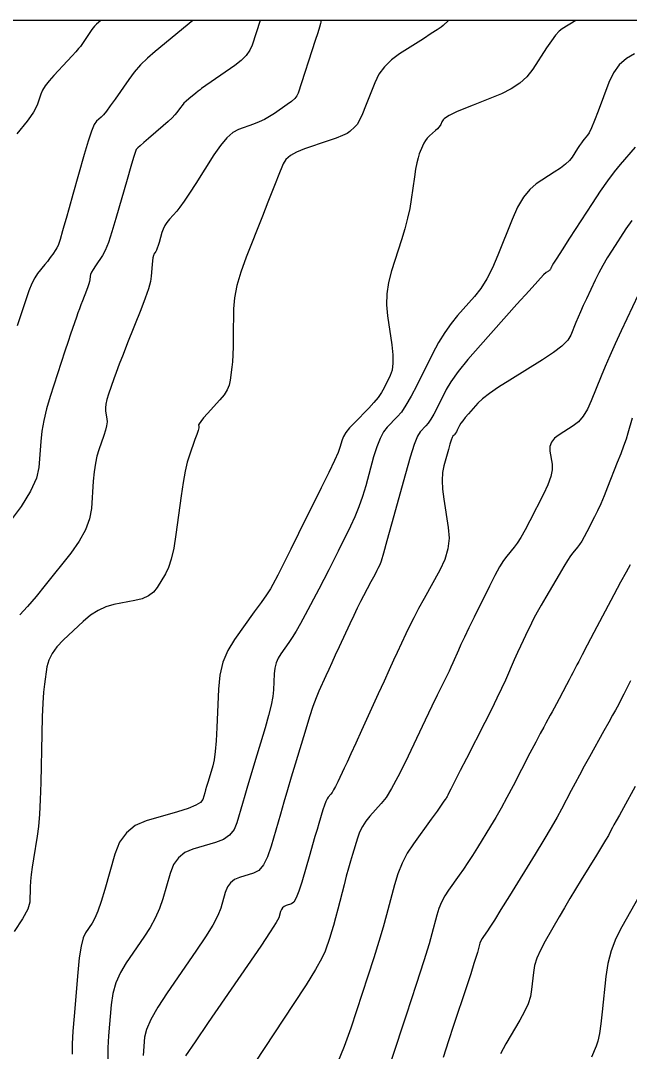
# Model space of a CAD drawing. Extents: x 2082232 to 2083549, y 592624 to 593832.
# Drawn here: x 2083264.4 to 2083310.1, y 593754.5 to 593832 of the extents above; entities that cross this region are included whole.
import ezdxf

# ---------------------------------------------------------------- set-up
doc = ezdxf.new("R2010")
doc.units = 0
for name, color, linetype in [('DT_X_Contour_Major', 7, 'Continuous'), ('DT_X_Contour_Minor', 7, 'Continuous'), ('DT_X_TIN_Hull', 7, 'Continuous')]:
    doc.layers.add(name, color=color, linetype=linetype)

msp = doc.modelspace()

# ---------------------------------------------------------------- linework, layer by layer
at = {"layer": 'DT_X_Contour_Major'}
for points in [[(2083270.392, 593831.978), (2083270.063, 593831.71), (2083269.989, 593831.641), (2083269.907, 593831.551), (2083269.818, 593831.438), (2083269.721, 593831.304), (2083268.845, 593830.033), (2083268.719, 593829.871), (2083268.518, 593829.636), (2083268.241, 593829.33), (2083267.889, 593828.952), (2083266.847, 593827.848), (2083266.493, 593827.45), (2083266.213, 593827.086), (2083266.006, 593826.755), (2083265.873, 593826.458), (2083265.617, 593825.709), (2083265.496, 593825.418), (2083265.327, 593825.107), (2083265.109, 593824.776), (2083264.842, 593824.425), (2083264.065, 593823.461)], [(2083306.071, 593831.978), (2083305.048, 593831.36), (2083304.823, 593831.179), (2083304.552, 593830.878), (2083304.234, 593830.459), (2083303.871, 593829.921), (2083302.839, 593828.327), (2083302.401, 593827.764), (2083301.862, 593827.27), (2083301.221, 593826.845), (2083300.478, 593826.49), (2083298.361, 593825.633), (2083297.653, 593825.343), (2083297.117, 593825.117), (2083296.753, 593824.955), (2083296.561, 593824.856), (2083296.279, 593824.676), (2083296.182, 593824.608), (2083296.104, 593824.536), (2083296.045, 593824.462), (2083296.005, 593824.385), (2083295.923, 593824.177), (2083295.874, 593824.089), (2083295.791, 593823.983), (2083295.673, 593823.859), (2083295.521, 593823.717), (2083295.067, 593823.312), (2083294.907, 593823.151), (2083294.767, 593822.971), (2083294.647, 593822.774), (2083294.547, 593822.558), (2083294.308, 593821.959), (2083294.219, 593821.682), (2083294.129, 593821.302), (2083294.039, 593820.819), (2083293.949, 593820.232), (2083293.71, 593818.529), (2083293.596, 593817.861), (2083293.436, 593817.134), (2083293.229, 593816.348), (2083292.975, 593815.504), (2083292.235, 593813.175), (2083292.007, 593812.309), (2083291.878, 593811.458), (2083291.85, 593810.622), (2083291.92, 593809.802), (2083292.241, 593807.634), (2083292.325, 593806.879), (2083292.335, 593806.242), (2083292.272, 593805.721), (2083292.136, 593805.317), (2083291.674, 593804.396), (2083291.472, 593804.042), (2083291.212, 593803.671), (2083290.894, 593803.282), (2083290.518, 593802.876), (2083289.437, 593801.77), (2083289.075, 593801.38), (2083288.799, 593801.037), (2083288.609, 593800.742), (2083288.505, 593800.496), (2083288.341, 593799.902), (2083288.208, 593799.545), (2083287.93, 593798.922), (2083287.509, 593798.033), (2083286.943, 593796.876), (2083285.241, 593793.437), (2083284.666, 593792.275), (2083284.215, 593791.37), (2083283.889, 593790.722), (2083283.687, 593790.331), (2083283.316, 593789.63), (2083283.124, 593789.303), (2083282.827, 593788.848), (2083282.425, 593788.265), (2083281.918, 593787.553), (2083280.425, 593785.484), (2083279.93, 593784.669), (2083279.563, 593783.778), (2083279.325, 593782.809), (2083279.216, 593781.764), (2083279.097, 593778.873), (2083279.044, 593777.881), (2083278.977, 593777.072), (2083278.894, 593776.446), (2083278.796, 593776.003), (2083278.514, 593775.066), (2083278.415, 593774.734), (2083278.327, 593774.442), (2083278.253, 593774.188), (2083278.19, 593773.974), (2083278.04, 593773.454), (2083277.88, 593773.251), (2083277.512, 593773.032), (2083276.936, 593772.796), (2083276.152, 593772.545), (2083273.784, 593771.854), (2083272.971, 593771.503), (2083272.309, 593770.969), (2083271.797, 593770.251), (2083271.436, 593769.351), (2083270.673, 593766.705), (2083270.399, 593765.803), (2083270.15, 593765.082), (2083269.926, 593764.541), (2083269.726, 593764.18), (2083269.228, 593763.459), (2083269.051, 593763.07), (2083268.896, 593762.441), (2083268.762, 593761.573), (2083268.649, 593760.466), (2083268.376, 593757.195), (2083268.291, 593756.061), (2083268.24, 593755.11), (2083268.224, 593754.343)], [(2083310.316, 593802.119), (2083309.987, 593800.997), (2083309.845, 593800.543), (2083309.665, 593800.021), (2083309.447, 593799.431), (2083309.191, 593798.773), (2083308.459, 593796.93), (2083308.192, 593796.272), (2083307.94, 593795.682), (2083307.704, 593795.16), (2083307.482, 593794.705), (2083306.912, 593793.583), (2083306.708, 593793.195), (2083306.523, 593792.871), (2083306.356, 593792.612), (2083306.208, 593792.418), (2083305.84, 593791.986), (2083305.672, 593791.764), (2083305.446, 593791.422), (2083305.16, 593790.961), (2083304.815, 593790.38), (2083303.816, 593788.672), (2083303.467, 593788.069), (2083303.17, 593787.54), (2083302.925, 593787.086), (2083302.731, 593786.706), (2083302.284, 593785.793), (2083302.106, 593785.422), (2083301.908, 593784.993), (2083301.688, 593784.507), (2083301.448, 593783.963), (2083300.78, 593782.435), (2083300.496, 593781.807), (2083300.145, 593781.067), (2083299.726, 593780.217), (2083299.24, 593779.255), (2083297.855, 593776.542), (2083297.392, 593775.636), (2083297.042, 593774.952), (2083296.806, 593774.491), (2083296.683, 593774.253), (2083296.507, 593773.913), (2083296.446, 593773.797), (2083296.395, 593773.702), (2083296.354, 593773.627), (2083296.323, 593773.574), (2083296.253, 593773.462), (2083296.168, 593773.338), (2083295.965, 593773.052), (2083295.643, 593772.602), (2083295.204, 593771.99), (2083293.874, 593770.142), (2083293.41, 593769.429), (2083293.016, 593768.678), (2083292.692, 593767.888), (2083292.438, 593767.059), (2083291.853, 593764.798), (2083291.601, 593763.874), (2083291.283, 593762.798), (2083290.9, 593761.568), (2083290.451, 593760.186), (2083289.166, 593756.298), (2083288.673, 593754.913), (2083288.157, 593753.676)]]:
    msp.add_lwpolyline(points, dxfattribs=at)
at = {"layer": 'DT_X_Contour_Minor'}
for points in [[(2083282.348, 593831.978), (2083281.755, 593830.137), (2083281.578, 593829.746), (2083281.302, 593829.362), (2083280.927, 593828.987), (2083280.453, 593828.618), (2083277.959, 593826.882), (2083277.924, 593826.855), (2083277.841, 593826.788), (2083277.709, 593826.681), (2083277.529, 593826.534), (2083276.985, 593826.09), (2083276.793, 593825.925), (2083276.627, 593825.765), (2083276.486, 593825.61), (2083276.371, 593825.46), (2083276.098, 593825.064), (2083275.957, 593824.89), (2083275.739, 593824.665), (2083275.443, 593824.389), (2083275.07, 593824.063), (2083273.973, 593823.123), (2083273.61, 593822.812), (2083273.344, 593822.582), (2083273.175, 593822.433), (2083273.103, 593822.366), (2083273.04, 593822.295), (2083272.98, 593822.135), (2083272.847, 593821.705), (2083272.641, 593821.008), (2083272.363, 593820.042), (2083271.523, 593817.107), (2083271.223, 593816.108), (2083270.954, 593815.312), (2083270.714, 593814.719), (2083270.504, 593814.329), (2083269.986, 593813.558), (2083269.814, 593813.293), (2083269.69, 593813.074), (2083269.613, 593812.901), (2083269.582, 593812.776), (2083269.563, 593812.503), (2083269.543, 593812.377), (2083269.494, 593812.203), (2083269.419, 593811.982), (2083269.316, 593811.713), (2083269.005, 593810.932), (2083268.888, 593810.635), (2083268.773, 593810.331), (2083268.659, 593810.019), (2083268.547, 593809.7), (2083268.247, 593808.837), (2083268.111, 593808.435), (2083267.925, 593807.875), (2083267.691, 593807.158), (2083267.408, 593806.283), (2083266.588, 593803.74), (2083266.313, 593802.814), (2083266.101, 593801.943), (2083265.954, 593801.128), (2083265.87, 593800.369), (2083265.733, 593798.418), (2083265.55, 593797.604), (2083265.103, 593796.624), (2083264.393, 593795.479), (2083263.419, 593794.168)], [(2083296.509, 593831.978), (2083296.118, 593831.615), (2083295.965, 593831.497), (2083295.664, 593831.292), (2083295.215, 593830.998), (2083294.619, 593830.617), (2083292.832, 593829.484), (2083292.214, 593829.03), (2083291.697, 593828.517), (2083291.284, 593827.946), (2083290.973, 593827.316), (2083290.28, 593825.559), (2083290.034, 593824.967), (2083289.818, 593824.507), (2083289.632, 593824.18), (2083289.475, 593823.987), (2083289.094, 593823.647), (2083288.886, 593823.508), (2083288.547, 593823.344), (2083288.076, 593823.155), (2083287.475, 593822.943), (2083285.697, 593822.342), (2083285.096, 593822.103), (2083284.627, 593821.834), (2083284.29, 593821.536), (2083284.085, 593821.209), (2083283.715, 593820.297), (2083283.536, 593819.853), (2083283.278, 593819.204), (2083282.939, 593818.351), (2083282.52, 593817.293), (2083281.298, 593814.2), (2083280.895, 593813.087), (2083280.606, 593812.069), (2083280.428, 593811.145), (2083280.363, 593810.315), (2083280.34, 593808.23), (2083280.327, 593807.5), (2083280.305, 593806.874), (2083280.273, 593806.353), (2083280.233, 593805.937), (2083280.112, 593804.966), (2083280.03, 593804.6), (2083279.872, 593804.23), (2083279.639, 593803.856), (2083279.331, 593803.479), (2083278.409, 593802.466), (2083278.108, 593802.127), (2083277.895, 593801.872), (2083277.77, 593801.699), (2083277.734, 593801.609), (2083277.757, 593801.478), (2083277.744, 593801.381), (2083277.691, 593801.187), (2083277.595, 593800.895), (2083277.458, 593800.506), (2083277.038, 593799.34), (2083276.881, 593798.82), (2083276.726, 593798.137), (2083276.572, 593797.289), (2083276.421, 593796.278), (2083276.02, 593793.363), (2083275.858, 593792.358), (2083275.676, 593791.532), (2083275.471, 593790.883), (2083275.245, 593790.413), (2083274.613, 593789.395), (2083274.331, 593789.047), (2083273.959, 593788.766), (2083273.496, 593788.553), (2083272.944, 593788.406), (2083271.35, 593788.106), (2083270.758, 593787.942), (2083270.178, 593787.676), (2083269.609, 593787.309), (2083269.051, 593786.839), (2083267.58, 593785.452), (2083267.089, 593784.936), (2083266.718, 593784.427), (2083266.468, 593783.926), (2083266.338, 593783.433), (2083266.152, 593782.128), (2083266.088, 593781.528), (2083266.033, 593780.706), (2083265.988, 593779.664), (2083265.952, 593778.4), (2083265.87, 593774.735), (2083265.83, 593773.452), (2083265.772, 593772.354), (2083265.695, 593771.438), (2083265.601, 593770.707), (2083265.323, 593769.002), (2083265.23, 593768.389), (2083265.159, 593767.831), (2083265.11, 593767.327), (2083265.082, 593766.877), (2083265.038, 593765.75), (2083264.898, 593765.225), (2083264.511, 593764.494), (2083263.877, 593763.557)], [(2083277.297, 593831.978), (2083274.463, 593829.666), (2083273.884, 593829.163), (2083273.36, 593828.644), (2083272.892, 593828.11), (2083272.479, 593827.56), (2083271.452, 593826.072), (2083271.098, 593825.569), (2083270.807, 593825.177), (2083270.577, 593824.895), (2083270.41, 593824.723), (2083270.047, 593824.413), (2083269.889, 593824.17), (2083269.684, 593823.675), (2083269.434, 593822.927), (2083269.138, 593821.927), (2083268.287, 593818.924), (2083267.999, 593817.907), (2083267.774, 593817.112), (2083267.61, 593816.536), (2083267.509, 593816.181), (2083267.322, 593815.528), (2083267.25, 593815.298), (2083267.173, 593815.095), (2083267.091, 593814.921), (2083267.005, 593814.775), (2083266.769, 593814.425), (2083266.665, 593814.277), (2083266.533, 593814.099), (2083266.371, 593813.89), (2083266.181, 593813.65), (2083265.633, 593812.969), (2083265.424, 593812.654), (2083265.206, 593812.22), (2083264.98, 593811.667), (2083264.745, 593810.996), (2083264.108, 593809.047)], [(2083286.905, 593831.978), (2083286.916, 593831.866), (2083286.891, 593831.762), (2083286.811, 593831.496), (2083286.677, 593831.068), (2083286.489, 593830.48), (2083285.215, 593826.524), (2083285.12, 593826.337), (2083284.95, 593826.132), (2083284.705, 593825.91), (2083284.385, 593825.67), (2083283.431, 593825.005), (2083283.065, 593824.768), (2083282.682, 593824.556), (2083282.283, 593824.367), (2083281.866, 593824.202), (2083280.735, 593823.795), (2083280.3, 593823.561), (2083279.844, 593823.165), (2083279.367, 593822.605), (2083278.869, 593821.883), (2083277.513, 593819.74), (2083277.043, 593819.008), (2083276.648, 593818.419), (2083276.329, 593817.974), (2083276.086, 593817.672), (2083275.537, 593817.057), (2083275.348, 593816.821), (2083275.19, 593816.575), (2083275.064, 593816.318), (2083274.97, 593816.05), (2083274.761, 593815.321), (2083274.687, 593815.073), (2083274.62, 593814.875), (2083274.56, 593814.728), (2083274.508, 593814.631), (2083274.379, 593814.44), (2083274.334, 593814.336), (2083274.296, 593814.169), (2083274.263, 593813.939), (2083274.238, 593813.645), (2083274.177, 593812.777), (2083274.111, 593812.375), (2083273.958, 593811.822), (2083273.717, 593811.117), (2083273.389, 593810.26), (2083272.398, 593807.773), (2083272.054, 593806.904), (2083271.766, 593806.162), (2083271.535, 593805.546), (2083271.359, 593805.057), (2083270.965, 593803.922), (2083270.84, 593803.523), (2083270.762, 593803.176), (2083270.729, 593802.883), (2083270.743, 593802.643), (2083270.841, 593802.072), (2083270.855, 593801.834), (2083270.823, 593801.546), (2083270.744, 593801.208), (2083270.618, 593800.821), (2083270.222, 593799.723), (2083270.086, 593799.267), (2083269.973, 593798.723), (2083269.883, 593798.09), (2083269.818, 593797.368), (2083269.674, 593795.325), (2083269.537, 593794.541), (2083269.233, 593793.722), (2083268.763, 593792.868), (2083268.127, 593791.979), (2083266.208, 593789.56), (2083265.516, 593788.708), (2083264.879, 593787.964), (2083264.297, 593787.33)], [(2083310.489, 593829.475), (2083309.869, 593829.132), (2083309.34, 593828.659), (2083308.902, 593828.055), (2083308.556, 593827.32), (2083307.753, 593825.185), (2083307.477, 593824.47), (2083307.254, 593823.929), (2083307.082, 593823.56), (2083306.961, 593823.364), (2083306.709, 593823.072), (2083306.607, 593822.946), (2083306.489, 593822.787), (2083306.356, 593822.595), (2083306.206, 593822.37), (2083305.788, 593821.725), (2083305.587, 593821.472), (2083305.298, 593821.198), (2083304.922, 593820.901), (2083304.458, 593820.583), (2083303.103, 593819.705), (2083302.609, 593819.291), (2083302.141, 593818.708), (2083301.701, 593817.955), (2083301.288, 593817.033), (2083300.223, 593814.349), (2083299.813, 593813.401), (2083299.383, 593812.57), (2083298.932, 593811.855), (2083298.46, 593811.256), (2083297.174, 593809.817), (2083296.697, 593809.233), (2083296.228, 593808.561), (2083295.768, 593807.8), (2083295.316, 593806.952), (2083294.124, 593804.572), (2083293.697, 593803.755), (2083293.311, 593803.088), (2083292.965, 593802.572), (2083292.661, 593802.206), (2083291.903, 593801.43), (2083291.626, 593801.074), (2083291.364, 593800.585), (2083291.117, 593799.964), (2083290.884, 593799.211), (2083290.284, 593797.027), (2083290.044, 593796.223), (2083289.773, 593795.449), (2083289.472, 593794.704), (2083289.141, 593793.99), (2083288.219, 593792.124), (2083287.868, 593791.422), (2083287.508, 593790.713), (2083287.139, 593789.998), (2083286.76, 593789.278), (2083285.739, 593787.349), (2083285.375, 593786.676), (2083285.05, 593786.105), (2083284.763, 593785.635), (2083284.515, 593785.266), (2083283.904, 593784.419), (2083283.701, 593784.086), (2083283.551, 593783.721), (2083283.453, 593783.324), (2083283.408, 593782.896), (2083283.36, 593781.713), (2083283.306, 593781.202), (2083283.184, 593780.555), (2083282.992, 593779.773), (2083282.73, 593778.855), (2083281.94, 593776.228), (2083281.661, 593775.297), (2083281.417, 593774.477), (2083281.207, 593773.766), (2083281.033, 593773.164), (2083280.612, 593771.706), (2083280.394, 593771.204), (2083280.053, 593770.792), (2083279.592, 593770.47), (2083279.008, 593770.237), (2083277.29, 593769.735), (2083276.7, 593769.48), (2083276.219, 593769.093), (2083275.848, 593768.572), (2083275.586, 593767.918), (2083275.032, 593765.998), (2083274.788, 593765.279), (2083274.472, 593764.559), (2083274.083, 593763.841), (2083273.623, 593763.122), (2083272.298, 593761.207), (2083271.855, 593760.47), (2083271.517, 593759.696), (2083271.285, 593758.883), (2083271.16, 593758.033), (2083270.966, 593755.715), (2083270.913, 593754.81), (2083270.9, 593753.833)], [(2083310.527, 593822.462), (2083309.409, 593821.166), (2083308.963, 593820.619), (2083308.463, 593819.948), (2083307.908, 593819.154), (2083307.3, 593818.237), (2083305.605, 593815.627), (2083305.047, 593814.765), (2083304.643, 593814.139), (2083304.393, 593813.749), (2083304.298, 593813.593), (2083304.251, 593813.493), (2083304.234, 593813.457), (2083304.219, 593813.423), (2083304.206, 593813.393), (2083304.194, 593813.366), (2083304.167, 593813.297), (2083304.15, 593813.27), (2083304.119, 593813.239), (2083304.073, 593813.203), (2083304.014, 593813.164), (2083303.838, 593813.055), (2083303.651, 593812.875), (2083303.224, 593812.417), (2083302.556, 593811.682), (2083301.647, 593810.668), (2083298.902, 593807.593), (2083297.969, 593806.521), (2083297.229, 593805.608), (2083296.683, 593804.855), (2083296.329, 593804.262), (2083295.644, 593802.895), (2083295.399, 593802.426), (2083295.177, 593802.043), (2083294.979, 593801.746), (2083294.804, 593801.536), (2083294.369, 593801.09), (2083294.177, 593800.767), (2083293.929, 593800.132), (2083293.625, 593799.185), (2083293.264, 593797.926), (2083292.227, 593794.152), (2083291.879, 593792.901), (2083291.616, 593791.975), (2083291.436, 593791.376), (2083291.34, 593791.103), (2083291.196, 593790.812), (2083291.123, 593790.667), (2083291.011, 593790.451), (2083290.861, 593790.165), (2083290.672, 593789.808), (2083290.118, 593788.761), (2083289.898, 593788.336), (2083289.655, 593787.846), (2083289.388, 593787.291), (2083289.098, 593786.672), (2083288.292, 593784.933), (2083288.003, 593784.308), (2083287.74, 593783.738), (2083287.504, 593783.223), (2083287.293, 593782.761), (2083286.768, 593781.604), (2083286.558, 593781.101), (2083286.323, 593780.46), (2083286.064, 593779.68), (2083285.779, 593778.761), (2083284.987, 593776.127), (2083284.695, 593775.15), (2083284.412, 593774.196), (2083284.139, 593773.264), (2083283.875, 593772.355), (2083283.184, 593769.959), (2083282.907, 593769.158), (2083282.595, 593768.553), (2083282.247, 593768.143), (2083281.864, 593767.928), (2083280.795, 593767.616), (2083280.429, 593767.457), (2083280.13, 593767.216), (2083279.899, 593766.893), (2083279.736, 593766.486), (2083279.391, 593765.292), (2083279.177, 593764.754), (2083278.794, 593764.037), (2083278.241, 593763.141), (2083277.52, 593762.064), (2083275.369, 593758.955), (2083274.658, 593757.871), (2083274.138, 593756.95), (2083273.808, 593756.193), (2083273.67, 593755.6), (2083273.556, 593754.235)], [(2083310.277, 593816.969), (2083309.843, 593816.337), (2083308.805, 593814.738), (2083308.434, 593814.148), (2083308.097, 593813.576), (2083307.796, 593813.022), (2083307.529, 593812.486), (2083306.867, 593811.082), (2083306.631, 593810.577), (2083306.422, 593810.113), (2083306.24, 593809.692), (2083306.084, 593809.312), (2083305.703, 593808.356), (2083305.462, 593807.971), (2083305.026, 593807.532), (2083304.395, 593807.041), (2083303.568, 593806.496), (2083301.103, 593804.973), (2083300.261, 593804.436), (2083299.584, 593803.967), (2083299.07, 593803.566), (2083298.721, 593803.233), (2083298.01, 593802.436), (2083297.768, 593802.158), (2083297.576, 593801.922), (2083297.434, 593801.727), (2083297.343, 593801.573), (2083297.165, 593801.218), (2083297.101, 593801.097), (2083297.044, 593800.997), (2083296.993, 593800.921), (2083296.947, 593800.866), (2083296.834, 593800.751), (2083296.782, 593800.655), (2083296.708, 593800.456), (2083296.613, 593800.154), (2083296.498, 593799.747), (2083296.161, 593798.524), (2083296.067, 593798.024), (2083296.035, 593797.439), (2083296.066, 593796.77), (2083296.159, 593796.017), (2083296.493, 593793.896), (2083296.547, 593793.101), (2083296.459, 593792.303), (2083296.229, 593791.505), (2083295.857, 593790.705), (2083294.676, 593788.569), (2083294.258, 593787.803), (2083293.89, 593787.105), (2083293.571, 593786.476), (2083293.303, 593785.915), (2083292.652, 593784.511), (2083292.38, 593783.922), (2083292.052, 593783.206), (2083291.667, 593782.363), (2083291.226, 593781.394), (2083289.975, 593778.642), (2083289.541, 593777.691), (2083289.179, 593776.902), (2083288.889, 593776.276), (2083288.671, 593775.813), (2083288.184, 593774.795), (2083288.014, 593774.45), (2083287.872, 593774.18), (2083287.756, 593773.984), (2083287.667, 593773.863), (2083287.464, 593773.639), (2083287.383, 593773.517), (2083287.291, 593773.318), (2083287.189, 593773.044), (2083287.076, 593772.693), (2083286.761, 593771.655), (2083286.629, 593771.217), (2083286.472, 593770.684), (2083286.288, 593770.053), (2083286.077, 593769.327), (2083285.481, 593767.261), (2083285.266, 593766.577), (2083285.068, 593766.076), (2083284.886, 593765.756), (2083284.72, 593765.619), (2083284.301, 593765.497), (2083284.157, 593765.435), (2083284.04, 593765.34), (2083283.949, 593765.213), (2083283.885, 593765.054), (2083283.75, 593764.586), (2083283.566, 593764.23), (2083283.116, 593763.515), (2083282.399, 593762.441), (2083281.416, 593761.007), (2083278.439, 593756.703), (2083277.461, 593755.272), (2083276.758, 593754.205)], [(2083310.761, 593811.379), (2083309.483, 593808.672), (2083309.029, 593807.697), (2083308.626, 593806.803), (2083308.274, 593805.99), (2083307.973, 593805.258), (2083307.238, 593803.414), (2083306.947, 593802.778), (2083306.623, 593802.253), (2083306.269, 593801.838), (2083305.882, 593801.534), (2083304.81, 593800.872), (2083304.466, 593800.608), (2083304.237, 593800.314), (2083304.124, 593799.99), (2083304.127, 593799.636), (2083304.288, 593798.652), (2083304.293, 593798.235), (2083304.188, 593797.723), (2083303.973, 593797.115), (2083303.646, 593796.412), (2083302.629, 593794.409), (2083302.269, 593793.721), (2083301.951, 593793.159), (2083301.677, 593792.723), (2083301.445, 593792.413), (2083300.883, 593791.754), (2083300.644, 593791.428), (2083300.349, 593790.944), (2083299.999, 593790.303), (2083299.592, 593789.504), (2083298.432, 593787.164), (2083298.032, 593786.351), (2083297.701, 593785.668), (2083297.44, 593785.115), (2083297.248, 593784.691), (2083296.83, 593783.734), (2083296.681, 593783.398), (2083296.548, 593783.105), (2083296.431, 593782.856), (2083296.33, 593782.651), (2083296.081, 593782.164), (2083295.928, 593781.855), (2083295.657, 593781.295), (2083295.267, 593780.484), (2083294.758, 593779.422), (2083293.242, 593776.253), (2083292.705, 593775.168), (2083292.228, 593774.291), (2083291.812, 593773.622), (2083291.458, 593773.16), (2083290.594, 593772.206), (2083290.292, 593771.835), (2083290.037, 593771.438), (2083289.828, 593771.015), (2083289.665, 593770.565), (2083289.29, 593769.333), (2083289.146, 593768.843), (2083288.992, 593768.298), (2083288.829, 593767.699), (2083288.657, 593767.044), (2083288.186, 593765.225), (2083288.016, 593764.58), (2083287.859, 593764.011), (2083287.714, 593763.516), (2083287.581, 593763.097), (2083287.245, 593762.079), (2083287, 593761.542), (2083286.519, 593760.693), (2083285.802, 593759.534), (2083284.848, 593758.063), (2083281.988, 593753.728)], [(2083310.154, 593791.105), (2083309.845, 593790.556), (2083309.436, 593789.801), (2083308.925, 593788.84), (2083307.429, 593786.003), (2083306.929, 593785.053), (2083306.55, 593784.332), (2083306.292, 593783.839), (2083306.155, 593783.575), (2083305.951, 593783.174), (2083305.858, 593782.994), (2083305.732, 593782.752), (2083305.573, 593782.449), (2083305.38, 593782.085), (2083304.822, 593781.033), (2083304.623, 593780.66), (2083304.446, 593780.33), (2083304.291, 593780.044), (2083304.156, 593779.8), (2083303.827, 593779.208), (2083303.659, 593778.9), (2083303.404, 593778.418), (2083303.06, 593777.764), (2083302.629, 593776.936), (2083301.362, 593774.499), (2083300.9, 593773.623), (2083300.463, 593772.825), (2083300.052, 593772.105), (2083299.667, 593771.461), (2083298.674, 593769.849), (2083298.31, 593769.267), (2083297.962, 593768.73), (2083297.632, 593768.238), (2083297.318, 593767.791), (2083296.503, 593766.658), (2083296.219, 593766.221), (2083295.977, 593765.761), (2083295.779, 593765.277), (2083295.623, 593764.769), (2083295.265, 593763.384), (2083295.042, 593762.612), (2083294.644, 593761.337), (2083294.071, 593759.558), (2083293.321, 593757.276), (2083291.087, 593750.517)], [(2083310.187, 593782.378), (2083309.906, 593781.826), (2083309.681, 593781.386), (2083309.511, 593781.057), (2083309.398, 593780.839), (2083309.168, 593780.407), (2083309.042, 593780.173), (2083308.836, 593779.798), (2083308.549, 593779.28), (2083308.182, 593778.619), (2083307.095, 593776.668), (2083306.704, 593775.961), (2083306.347, 593775.306), (2083306.022, 593774.701), (2083305.731, 593774.148), (2083304.999, 593772.739), (2083304.668, 593772.131), (2083304.227, 593771.363), (2083303.675, 593770.435), (2083303.012, 593769.348), (2083301.094, 593766.237), (2083300.451, 593765.196), (2083299.96, 593764.409), (2083299.62, 593763.873), (2083299.432, 593763.591), (2083299.132, 593763.174), (2083299.027, 593763.013), (2083298.938, 593762.844), (2083298.865, 593762.666), (2083298.808, 593762.479), (2083298.676, 593761.969), (2083298.588, 593761.665), (2083298.421, 593761.135), (2083298.177, 593760.38), (2083297.855, 593759.4), (2083296.891, 593756.484), (2083296.515, 593755.337), (2083296.109, 593754.083)], [(2083310.534, 593774.433), (2083309.646, 593772.839), (2083309.346, 593772.299), (2083309.11, 593771.872), (2083308.939, 593771.558), (2083308.833, 593771.359), (2083308.635, 593770.979), (2083308.516, 593770.766), (2083308.308, 593770.414), (2083308.01, 593769.922), (2083307.622, 593769.291), (2083306.47, 593767.42), (2083306.042, 593766.72), (2083305.624, 593766.025), (2083305.216, 593765.333), (2083304.817, 593764.645), (2083303.767, 593762.817), (2083303.417, 593762.156), (2083303.152, 593761.546), (2083302.974, 593760.986), (2083302.882, 593760.476), (2083302.753, 593759.184), (2083302.661, 593758.677), (2083302.482, 593758.125), (2083302.217, 593757.528), (2083301.864, 593756.886), (2083300.81, 593755.114), (2083300.406, 593754.349)], [(2083310.843, 593766.197), (2083309.519, 593763.892), (2083309.072, 593763.012), (2083308.725, 593762.099), (2083308.476, 593761.153), (2083308.327, 593760.175), (2083308.061, 593757.524), (2083307.957, 593756.616), (2083307.845, 593755.881), (2083307.724, 593755.318), (2083307.595, 593754.928), (2083307.24, 593754.118)]]:
    msp.add_lwpolyline(points, dxfattribs=at)
at = {"layer": 'DT_X_TIN_Hull'}
msp.add_lwpolyline([(2083312.538, 593831.978), (2083306.807, 593831.978), (2083299.449, 593831.978), (2083297.351, 593831.978), (2083288.177, 593831.978), (2083287.887, 593831.978), (2083287.412, 593831.978), (2083282.892, 593831.978), (2083278.523, 593831.978), (2083278.305, 593831.978), (2083269.485, 593831.978), (2083268.844, 593831.978), (2083260.478, 593831.978)], dxfattribs=at)

doc.saveas('drawing.dxf')
